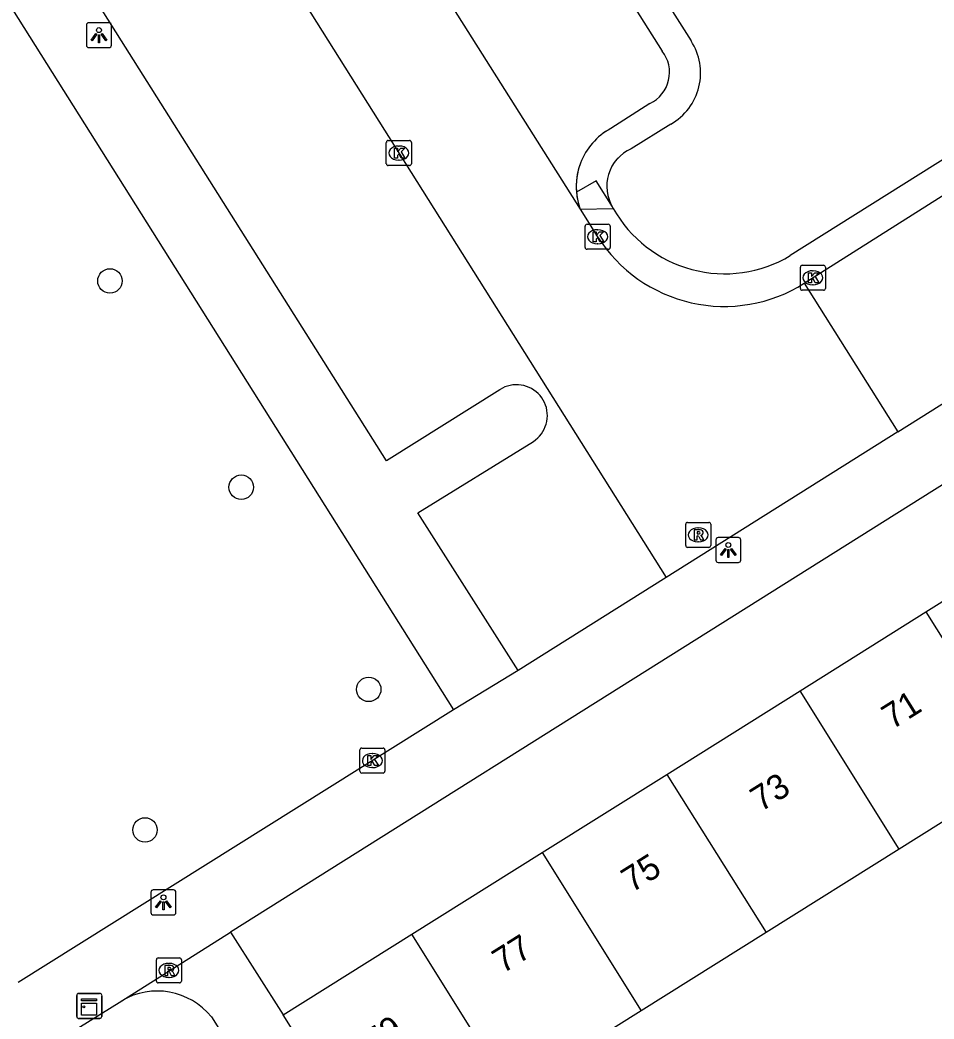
# Model space of a CAD drawing. Extents: x 160077 to 160945, y 386481 to 387498.
# Drawn here: x 160246.87 to 160283.4, y 387126.94 to 387166.86 of the extents above; entities that cross this region are included whole.
import ezdxf

# ---------------------------------------------------------------- set-up
doc = ezdxf.new("R2010")
doc.units = 0
for name, color, linetype in [('IMGEO_Boom', 7, 'Continuous'), ('IMGEO_Groenvoorziening', 7, 'Continuous'), ('IMGEO_Haag', 7, 'Continuous'), ('IMGEO_Kast', 7, 'Continuous'), ('IMGEO_Kolk', 7, 'Continuous'), ('IMGEO_Lichtpunt', 7, 'Continuous'), ('IMGEO_Pand', 7, 'Continuous'), ('IMGEO_Pand_nummerreeks', 7, 'Continuous'), ('IMGEO_Parkeervlak_open', 7, 'Continuous'), ('IMGEO_Rijbaan_lokaal_open', 7, 'Continuous'), ('IMGEO_Rioolput', 7, 'Continuous'), ('IMGEO_Voetpad_open', 7, 'Continuous')]:
    doc.layers.add(name, color=color, linetype=linetype)

msp = doc.modelspace()

# ---------------------------------------------------------------- linework, layer by layer
at = {"layer": 'IMGEO_Boom'}
for centre in [(160250.466, 387156.433), (160255.712, 387148.191), (160260.808, 387140.111), (160251.867, 387134.492)]:
    msp.add_circle(centre, 0.489, dxfattribs=at)
at = {"layer": 'IMGEO_Groenvoorziening'}
for start, end in [(114.0835, 163.3317), (163.3317, 210.9076)]:
    msp.add_arc((160271.963, 387160.22), 1.64, start, end, dxfattribs=at)
at = {"layer": 'IMGEO_Haag'}
for points in [[(160250.826, 387202.19), (160270.673, 387170.804), (160273.69, 387166.032)], [(160272.881, 387162.7), (160271.294, 387161.717)], [(160269.264, 387159.297), (160270.581, 387159.336)]]:
    msp.add_lwpolyline(points, dxfattribs=at)
for centre, radius, start, end in [((160271.71, 387164.749), 2.36, 299.7552, 32.9505), ((160271.728, 387160.211), 2.628, 118.3243, 159.339), ((160271.964, 387160.219), 1.641, 114.0907, 163.3245), ((160271.728, 387160.211), 2.628, 159.339, 200.3498), ((160271.964, 387160.219), 1.641, 163.3245, 210.3565), ((160271.964, 387160.219), 1.641, 210.3565, 212.5682)]:
    msp.add_arc(centre, radius, start, end, dxfattribs=at)
at = {"layer": 'IMGEO_Kast'}
for p, q in [((160249.139, 387127.032), (160249.139, 387127.873)), ((160249.139, 387127.873), (160249.139, 387127.032)), ((160249.214, 387127.957), (160250.055, 387127.957)), ((160250.055, 387127.957), (160249.214, 387127.957)), ((160250.139, 387127.882), (160250.139, 387127.041)), ((160250.139, 387127.041), (160250.139, 387127.882)), ((160250.064, 387126.957), (160249.223, 387126.957)), ((160249.223, 387126.957), (160250.064, 387126.957))]:
    msp.add_line(p, q, dxfattribs=at)
for points in [[(160249.334, 387127.747), (160249.934, 387127.747), (160249.934, 387127.662), (160249.334, 387127.662), (160249.334, 387127.747)], [(160249.334, 387127.572), (160249.934, 387127.572), (160249.934, 387127.083), (160249.334, 387127.083), (160249.334, 387127.572)]]:
    msp.add_lwpolyline(points, dxfattribs=at)
msp.add_circle((160249.418, 387127.421), 0.0377, dxfattribs=at)
for centre, start, end in [((160249.217, 387127.879), 92.4484, 184.2845), ((160249.217, 387127.879), 92.4484, 184.2845), ((160250.061, 387127.879), 2.4484, 94.2845), ((160250.061, 387127.879), 2.4484, 94.2845), ((160249.217, 387127.035), 182.4484, 274.2845), ((160249.217, 387127.035), 182.4484, 274.2845), ((160250.061, 387127.035), 272.4484, 4.2845), ((160250.061, 387127.035), 272.4484, 4.2845)]:
    msp.add_arc(centre, 0.0779, start, end, dxfattribs=at)
at = {"layer": 'IMGEO_Kolk'}
for p, q in [((160261.512, 387161.121), (160261.512, 387161.973)), ((160261.587, 387162.047), (160262.439, 387162.047)), ((160262.513, 387161.973), (160262.513, 387161.121)), ((160262, 387161.827), (160262.025, 387161.827)), ((160262.023, 387161.267), (160261.998, 387161.267)), ((160262.439, 387161.047), (160261.587, 387161.047)), ((160269.457, 387157.775), (160269.457, 387158.627)), ((160269.532, 387158.701), (160270.384, 387158.701)), ((160269.945, 387158.481), (160269.97, 387158.481)), ((160270.458, 387158.627), (160270.458, 387157.775)), ((160270.384, 387157.701), (160269.532, 387157.701)), ((160269.968, 387157.921), (160269.943, 387157.921)), ((160278.058, 387156.136), (160278.058, 387156.988)), ((160278.133, 387157.062), (160278.985, 387157.062)), ((160278.546, 387156.842), (160278.571, 387156.842)), ((160279.059, 387156.988), (160279.059, 387156.136)), ((160278.985, 387156.062), (160278.133, 387156.062)), ((160278.569, 387156.282), (160278.544, 387156.282)), ((160260.453, 387136.839), (160260.453, 387137.691)), ((160260.528, 387137.765), (160261.38, 387137.765)), ((160261.454, 387137.691), (160261.454, 387136.839)), ((160260.941, 387137.545), (160260.966, 387137.545)), ((160260.964, 387136.985), (160260.939, 387136.985)), ((160261.38, 387136.765), (160260.528, 387136.765))]:
    msp.add_line(p, q, dxfattribs=at)
for points in [[(160261.512, 387161.121), (160261.512, 387161.973)], [(160261.587, 387162.047), (160262.439, 387162.047)], [(160262.513, 387161.973), (160262.513, 387161.121)], [(160261.833, 387161.747), (160261.956, 387161.747), (160261.956, 387161.596), (160262.086, 387161.747), (160262.25, 387161.747), (160262.104, 387161.596), (160262.257, 387161.347), (160262.105, 387161.347), (160262.02, 387161.511), (160261.956, 387161.444), (160261.956, 387161.347), (160261.833, 387161.347), (160261.833, 387161.747)], [(160262.439, 387161.047), (160261.587, 387161.047)], [(160269.457, 387157.775), (160269.457, 387158.627)], [(160269.532, 387158.701), (160270.384, 387158.701)], [(160269.778, 387158.401), (160269.901, 387158.401), (160269.901, 387158.25), (160270.031, 387158.401), (160270.195, 387158.401), (160270.049, 387158.25), (160270.202, 387158.001), (160270.05, 387158.001), (160269.965, 387158.165), (160269.901, 387158.098), (160269.901, 387158.001), (160269.778, 387158.001), (160269.778, 387158.401)], [(160270.458, 387158.627), (160270.458, 387157.775)], [(160270.384, 387157.701), (160269.532, 387157.701)], [(160278.058, 387156.136), (160278.058, 387156.988)], [(160278.133, 387157.062), (160278.985, 387157.062)], [(160278.379, 387156.762), (160278.502, 387156.762), (160278.502, 387156.611), (160278.632, 387156.762), (160278.796, 387156.762), (160278.65, 387156.611), (160278.803, 387156.362), (160278.651, 387156.362), (160278.566, 387156.526), (160278.502, 387156.459), (160278.502, 387156.362), (160278.379, 387156.362), (160278.379, 387156.762)], [(160279.059, 387156.988), (160279.059, 387156.136)], [(160278.985, 387156.062), (160278.133, 387156.062)], [(160260.453, 387136.839), (160260.453, 387137.691)], [(160260.528, 387137.765), (160261.38, 387137.765)], [(160261.454, 387137.691), (160261.454, 387136.839)], [(160260.774, 387137.465), (160260.897, 387137.465), (160260.897, 387137.314), (160261.027, 387137.465), (160261.191, 387137.465), (160261.045, 387137.314), (160261.198, 387137.065), (160261.046, 387137.065), (160260.961, 387137.229), (160260.897, 387137.162), (160260.897, 387137.065), (160260.774, 387137.065), (160260.774, 387137.465)], [(160261.38, 387136.765), (160260.528, 387136.765)]]:
    msp.add_lwpolyline(points, dxfattribs=at)
for centre, start, end in [((160261.589, 387161.971), 91.552, 178.448), ((160261.589, 387161.971), 91.552, 178.448), ((160262.437, 387161.971), 1.552, 88.448), ((160262.437, 387161.971), 1.552, 88.448), ((160261.589, 387161.123), 181.552, 268.448), ((160261.589, 387161.123), 181.552, 268.448), ((160262.437, 387161.123), 271.552, 358.448), ((160262.437, 387161.123), 271.552, 358.448), ((160269.534, 387158.625), 91.552, 178.448), ((160269.534, 387158.625), 91.552, 178.448), ((160270.382, 387158.625), 1.552, 88.448), ((160270.382, 387158.625), 1.552, 88.448), ((160269.534, 387157.777), 181.552, 268.448), ((160269.534, 387157.777), 181.552, 268.448), ((160270.382, 387157.777), 271.552, 358.448), ((160270.382, 387157.777), 271.552, 358.448), ((160278.135, 387156.986), 91.552, 178.448), ((160278.135, 387156.986), 91.552, 178.448), ((160278.983, 387156.986), 1.552, 88.448), ((160278.983, 387156.986), 1.552, 88.448), ((160278.135, 387156.138), 181.552, 268.448), ((160278.135, 387156.138), 181.552, 268.448), ((160278.983, 387156.138), 271.552, 358.448), ((160278.983, 387156.138), 271.552, 358.448), ((160260.53, 387137.689), 91.552, 178.448), ((160260.53, 387137.689), 91.552, 178.448), ((160261.378, 387137.689), 1.552, 88.448), ((160261.378, 387137.689), 1.552, 88.448), ((160260.53, 387136.841), 181.552, 268.448), ((160260.53, 387136.841), 181.552, 268.448), ((160261.378, 387136.841), 271.552, 358.448), ((160261.378, 387136.841), 271.552, 358.448)]:
    msp.add_arc(centre, 0.0765, start, end, dxfattribs=at)
for centre, major_axis, ratio, start_param, end_param in [((160261.999, 387161.547), (-0.387, 0.002), 0.722429, 4.712389, 7.853982), ((160262.024, 387161.547), (-0.39, 0.002), 0.717154, 1.570796, 4.712389), ((160269.944, 387158.201), (-0.387, 0.002), 0.722429, 4.712389, 7.853982), ((160269.969, 387158.201), (-0.39, 0.002), 0.717154, 1.570796, 4.712389), ((160278.545, 387156.562), (-0.387, 0.002), 0.722429, 4.712389, 7.853982), ((160278.57, 387156.562), (-0.39, 0.002), 0.717154, 1.570796, 4.712389), ((160260.94, 387137.265), (-0.387, 0.002), 0.722429, 4.712389, 7.853982), ((160260.965, 387137.265), (-0.39, 0.002), 0.717154, 1.570796, 4.712389)]:
    msp.add_ellipse(centre, major_axis=major_axis, ratio=ratio, start_param=start_param, end_param=end_param, dxfattribs=at)
at = {"layer": 'IMGEO_Lichtpunt'}
for p, q in [((160250.43, 387166.755), (160249.622, 387166.755)), ((160250.43, 387166.755), (160249.622, 387166.755)), ((160249.528, 387166.66), (160249.528, 387165.853)), ((160249.528, 387166.66), (160249.528, 387165.853)), ((160250.524, 387165.853), (160250.524, 387166.66)), ((160250.524, 387165.853), (160250.524, 387166.66)), ((160249.622, 387165.759), (160250.43, 387165.759)), ((160249.622, 387165.759), (160250.43, 387165.759)), ((160274.681, 387146.083), (160274.681, 387145.276)), ((160274.681, 387146.083), (160274.681, 387145.276)), ((160275.583, 387146.178), (160274.775, 387146.178)), ((160275.583, 387146.178), (160274.775, 387146.178)), ((160275.677, 387145.276), (160275.677, 387146.083)), ((160275.677, 387145.276), (160275.677, 387146.083)), ((160274.775, 387145.182), (160275.583, 387145.182)), ((160274.775, 387145.182), (160275.583, 387145.182)), ((160253.008, 387132.095), (160252.2, 387132.095)), ((160253.008, 387132.095), (160252.2, 387132.095)), ((160252.106, 387132), (160252.106, 387131.193)), ((160252.106, 387132), (160252.106, 387131.193)), ((160253.102, 387131.193), (160253.102, 387132)), ((160253.102, 387131.193), (160253.102, 387132)), ((160252.2, 387131.099), (160253.008, 387131.099)), ((160252.2, 387131.099), (160253.008, 387131.099))]:
    msp.add_line(p, q, dxfattribs=at)
for points in [[(160249.902, 387166.324), (160249.941, 387166.296), (160249.753, 387166.034), (160249.715, 387166.061), (160249.902, 387166.324)], [(160250.004, 387166.276), (160250.051, 387166.276), (160250.051, 387165.954), (160250.004, 387165.954), (160250.004, 387166.276)], [(160250.114, 387166.296), (160250.152, 387166.323), (160250.339, 387166.061), (160250.3, 387166.033), (160250.114, 387166.296)], [(160275.055, 387145.747), (160275.094, 387145.719), (160274.906, 387145.457), (160274.868, 387145.484), (160275.055, 387145.747)], [(160275.157, 387145.699), (160275.204, 387145.699), (160275.204, 387145.377), (160275.157, 387145.377), (160275.157, 387145.699)], [(160275.267, 387145.719), (160275.305, 387145.746), (160275.492, 387145.484), (160275.453, 387145.456), (160275.267, 387145.719)], [(160252.48, 387131.664), (160252.519, 387131.636), (160252.331, 387131.374), (160252.293, 387131.401), (160252.48, 387131.664)], [(160252.582, 387131.616), (160252.629, 387131.616), (160252.629, 387131.294), (160252.582, 387131.294), (160252.582, 387131.616)], [(160252.692, 387131.636), (160252.73, 387131.663), (160252.917, 387131.401), (160252.878, 387131.373), (160252.692, 387131.636)]]:
    msp.add_lwpolyline(points, dxfattribs=at)
for centre in [(160250.027, 387166.458), (160275.18, 387145.881), (160252.605, 387131.798)]:
    msp.add_circle(centre, 0.0994, dxfattribs=at)
for centre, start, end in [((160249.622, 387166.66), 90, 180), ((160249.622, 387166.66), 90, 180), ((160250.43, 387166.66), 0, 90), ((160250.43, 387166.66), 0, 90), ((160249.622, 387165.853), 180, 270), ((160249.622, 387165.853), 180, 270), ((160250.43, 387165.853), 270, 0), ((160250.43, 387165.853), 270, 360), ((160274.775, 387146.083), 90, 180), ((160274.775, 387146.083), 90, 180), ((160275.583, 387146.083), 0, 90), ((160275.583, 387146.083), 0, 90), ((160274.775, 387145.276), 180, 270), ((160274.775, 387145.276), 180, 270), ((160275.583, 387145.276), 270, 0), ((160275.583, 387145.276), 270, 360), ((160252.2, 387132), 90, 180), ((160252.2, 387132), 90, 180), ((160253.008, 387132), 0, 90), ((160253.008, 387132), 0, 90), ((160252.2, 387131.193), 180, 270), ((160252.2, 387131.193), 180, 270), ((160253.008, 387131.193), 270, 0), ((160253.008, 387131.193), 270, 360)]:
    msp.add_arc(centre, 0.0946, start, end, dxfattribs=at)
at = {"layer": 'IMGEO_Pand'}
for points in [[(160283.079, 387143.205), (160288.249, 387146.446)], [(160278.049, 387140.052), (160283.079, 387143.205)], [(160283.079, 387143.205), (160287.042, 387136.883)], [(160272.723, 387136.714), (160278.049, 387140.052)], [(160282.011, 387133.73), (160278.049, 387140.052)], [(160287.042, 387136.883), (160282.011, 387133.73)], [(160267.734, 387133.588), (160272.723, 387136.714)], [(160272.723, 387136.714), (160276.686, 387130.392)], [(160282.011, 387133.73), (160276.686, 387130.392)], [(160262.53, 387130.326), (160267.734, 387133.588)], [(160267.734, 387133.588), (160271.698, 387127.266)], [(160257.386, 387127.102), (160262.53, 387130.326)], [(160266.493, 387124.003), (160262.53, 387130.326)], [(160276.686, 387130.392), (160271.698, 387127.266)], [(160271.698, 387127.266), (160266.493, 387124.003)], [(160261.349, 387120.779), (160257.386, 387127.102)]]:
    msp.add_lwpolyline(points, dxfattribs=at)
at = {"layer": 'IMGEO_Parkeervlak_open'}
for points in [[(160249.845, 387201.573), (160256.59, 387190.849), (160272.541, 387165.619)], [(160272.048, 387163.528), (160270.481, 387162.524)]]:
    msp.add_lwpolyline(points, dxfattribs=at)
for centre, radius, start, end in [((160271.45, 387164.773), 1.381, 295.6655, 37.8016), ((160271.727, 387160.212), 2.627, 118.3153, 159.348), ((160271.727, 387160.212), 2.627, 159.348, 184.9487)]:
    msp.add_arc(centre, radius, start, end, dxfattribs=at)
at = {"layer": 'IMGEO_Rijbaan_lokaal_open'}
for points in [[(160227.566, 387216.245), (160250.335, 387180.106), (160272.691, 387144.583)], [(160233.409, 387215.988), (160250.479, 387189.032), (160269.264, 387159.297)], [(160278.216, 387156.343), (160288.806, 387163.046)], [(160269.264, 387159.297), (160269.955, 387158.204)], [(160281.95, 387150.406), (160292.647, 387157.133)], [(160278.216, 387156.343), (160281.95, 387150.406)], [(160281.95, 387150.406), (160272.691, 387144.583)]]:
    msp.add_lwpolyline(points, dxfattribs=at)
msp.add_arc((160275.016, 387161.402), 5.986, 212.2909, 302.3183, dxfattribs=at)
at = {"layer": 'IMGEO_Rioolput'}
for p, q in [((160273.551, 387146.785), (160274.403, 387146.785)), ((160273.476, 387145.859), (160273.476, 387146.711)), ((160273.964, 387146.565), (160273.989, 387146.565)), ((160274.477, 387146.711), (160274.477, 387145.859)), ((160273.987, 387146.005), (160273.962, 387146.005)), ((160274.403, 387145.785), (160273.551, 387145.785)), ((160252.323, 387128.454), (160252.323, 387129.306)), ((160252.398, 387129.38), (160253.25, 387129.38)), ((160253.324, 387129.306), (160253.324, 387128.454)), ((160252.811, 387129.16), (160252.836, 387129.16)), ((160252.834, 387128.6), (160252.809, 387128.6)), ((160253.25, 387128.38), (160252.398, 387128.38))]:
    msp.add_line(p, q, dxfattribs=at)
for points in [[(160273.551, 387146.785), (160274.403, 387146.785)], [(160273.476, 387145.859), (160273.476, 387146.711)], [(160274.065, 387146.483), (160273.813, 387146.485), (160273.813, 387146.085)], [(160273.991, 387146.404), (160273.937, 387146.404), (160273.937, 387146.323)], [(160274.477, 387146.711), (160274.477, 387145.859)], [(160273.813, 387146.085), (160273.937, 387146.085), (160273.937, 387146.247), (160273.948, 387146.247)], [(160273.937, 387146.323), (160273.989, 387146.323)], [(160273.995, 387146.218), (160274.066, 387146.085), (160274.206, 387146.085), (160274.141, 387146.211)], [(160274.403, 387145.785), (160273.551, 387145.785)], [(160252.323, 387128.454), (160252.323, 387129.306)], [(160252.398, 387129.38), (160253.25, 387129.38)], [(160253.324, 387129.306), (160253.324, 387128.454)], [(160252.912, 387129.078), (160252.66, 387129.08), (160252.66, 387128.68)], [(160252.66, 387128.68), (160252.784, 387128.68), (160252.784, 387128.842), (160252.795, 387128.842)], [(160252.838, 387128.999), (160252.784, 387128.999), (160252.784, 387128.918)], [(160252.784, 387128.918), (160252.836, 387128.918)], [(160252.842, 387128.813), (160252.913, 387128.68), (160253.053, 387128.68), (160252.988, 387128.806)], [(160253.25, 387128.38), (160252.398, 387128.38)]]:
    msp.add_lwpolyline(points, dxfattribs=at)
for centre, radius, start, end in [((160273.553, 387146.709), 0.0765, 91.552, 178.448), ((160273.553, 387146.709), 0.0765, 91.552, 178.448), ((160274.401, 387146.709), 0.0765, 1.552, 88.448), ((160274.401, 387146.709), 0.0765, 1.552, 88.448), ((160273.997, 387146.308), 0.0964, 77.0061, 93.1865), ((160274.011, 387146.365), 0.0378, 276.6634, 79.6772), ((160274.064, 387146.373), 0.109, 350.3612, 89.416), ((160273.947, 387146.194), 0.0533, 26.0293, 88.6989), ((160273.973, 387146.512), 0.19, 274.7715, 282.9687), ((160274.062, 387146.373), 0.112, 277.5842, 350.9817), ((160274.046, 387146.158), 0.108, 29.5134, 73.7905), ((160273.553, 387145.861), 0.0765, 181.552, 268.448), ((160273.553, 387145.861), 0.0765, 181.552, 268.448), ((160274.401, 387145.861), 0.0765, 271.552, 358.448), ((160274.401, 387145.861), 0.0765, 271.552, 358.448), ((160252.4, 387129.304), 0.0765, 91.552, 178.448), ((160252.4, 387129.304), 0.0765, 91.552, 178.448), ((160253.248, 387129.304), 0.0765, 1.552, 88.448), ((160253.248, 387129.304), 0.0765, 1.552, 88.448), ((160252.794, 387128.789), 0.0533, 26.0293, 88.6989), ((160252.82, 387129.107), 0.19, 274.7715, 282.9687), ((160252.844, 387128.903), 0.0964, 77.0061, 93.1865), ((160252.858, 387128.96), 0.0378, 276.6634, 79.6772), ((160252.911, 387128.968), 0.109, 350.3612, 89.416), ((160252.909, 387128.968), 0.112, 277.5842, 350.9817), ((160252.893, 387128.753), 0.108, 29.5134, 73.7905), ((160252.4, 387128.456), 0.0765, 181.552, 268.448), ((160252.4, 387128.456), 0.0765, 181.552, 268.448), ((160253.248, 387128.456), 0.0765, 271.552, 358.448), ((160253.248, 387128.456), 0.0765, 271.552, 358.448)]:
    msp.add_arc(centre, radius, start, end, dxfattribs=at)
for centre, major_axis, ratio, start_param, end_param in [((160273.963, 387146.285), (-0.387, 0.002), 0.722429, 4.712389, 7.853982), ((160273.988, 387146.285), (-0.39, 0.002), 0.717154, 1.570796, 4.712389), ((160252.81, 387128.88), (-0.387, 0.002), 0.722429, 4.712389, 7.853982), ((160252.835, 387128.88), (-0.39, 0.002), 0.717154, 1.570796, 4.712389)]:
    msp.add_ellipse(centre, major_axis=major_axis, ratio=ratio, start_param=start_param, end_param=end_param, dxfattribs=at)
at = {"layer": 'IMGEO_Voetpad_open'}
for points in [[(160266.781, 387140.866), (160262.765, 387147.16), (160267.388, 387150.022), (160267.478, 387150.086), (160267.561, 387150.158), (160267.638, 387150.237), (160267.707, 387150.323), (160267.769, 387150.414), (160267.822, 387150.511), (160267.866, 387150.612), (160267.901, 387150.716), (160267.927, 387150.823), (160267.943, 387150.932), (160267.949, 387151.042), (160267.945, 387151.153), (160267.931, 387151.262), (160267.908, 387151.37), (160267.875, 387151.475), (160267.833, 387151.577), (160267.782, 387151.674), (160267.722, 387151.767), (160267.655, 387151.854), (160267.58, 387151.935), (160267.498, 387152.008), (160267.409, 387152.074), (160267.316, 387152.132), (160267.217, 387152.182), (160267.114, 387152.222), (160267.009, 387152.253), (160266.9, 387152.274), (160266.791, 387152.286), (160266.681, 387152.287), (160266.571, 387152.279), (160266.462, 387152.261), (160266.355, 387152.234), (160266.252, 387152.197), (160266.151, 387152.151), (160266.056, 387152.096), (160266.042, 387152.087), (160261.521, 387149.245), (160231.786, 387196.362)], [(160228.93, 387195.285), (160264.195, 387139.299)], [(160287.987, 387163.943), (160277.657, 387157.447)], [(160270.548, 387159.39), (160269.899, 387160.439), (160269.11, 387159.985)], [(160270.556, 387159.377), (160270.548, 387159.39)], [(160270.581, 387159.336), (160270.556, 387159.377)], [(160296.499, 387156.3), (160255.281, 387130.409)], [(160272.691, 387144.583), (160266.781, 387140.866)], [(160266.781, 387140.866), (160264.195, 387139.299)], [(160264.195, 387139.299), (160246.804, 387128.394)], [(160250.939, 387127.668), (160255.281, 387130.409)], [(160255.281, 387130.409), (160257.386, 387127.102)], [(160246.937, 387125.176), (160250.939, 387127.668)], [(160254.52, 387127.019), (160266.048, 387108.664), (160278.341, 387089.035), (160278.414, 387088.911), (160278.518, 387088.702), (160278.602, 387088.484), (160278.667, 387088.26), (160278.712, 387088.03), (160278.735, 387087.798), (160278.738, 387087.565), (160278.72, 387087.332), (160278.682, 387087.102), (160278.623, 387086.876), (160278.544, 387086.656), (160278.445, 387086.444), (160278.329, 387086.242), (160278.194, 387086.051), (160278.043, 387085.873), (160277.877, 387085.709), (160277.697, 387085.561), (160277.504, 387085.429), (160273.417, 387082.895)]]:
    msp.add_lwpolyline(points, dxfattribs=at)
for centre, radius, start, end in [((160271.752, 387160.215), 2.652, 184.9772, 200.2567), ((160275.033, 387161.816), 5.096, 209.118, 300.988), ((160252.354, 387125.27), 2.784, 38.9162, 120.5389)]:
    msp.add_arc(centre, radius, start, end, dxfattribs=at)

# ---------------------------------------------------------------- texts
at = {"layer": 'IMGEO_Pand_nummerreeks'}
for s, p in [('71', (160281.723, 387138.486)), ('73', (160276.473, 387135.194)), ('75', (160271.317, 387131.963)), ('77', (160266.161, 387128.732)), ('79', (160261.006, 387125.5))]:
    msp.add_text(s, height=1, rotation=32.0777, dxfattribs=at).set_placement(p)

doc.saveas('drawing.dxf')
